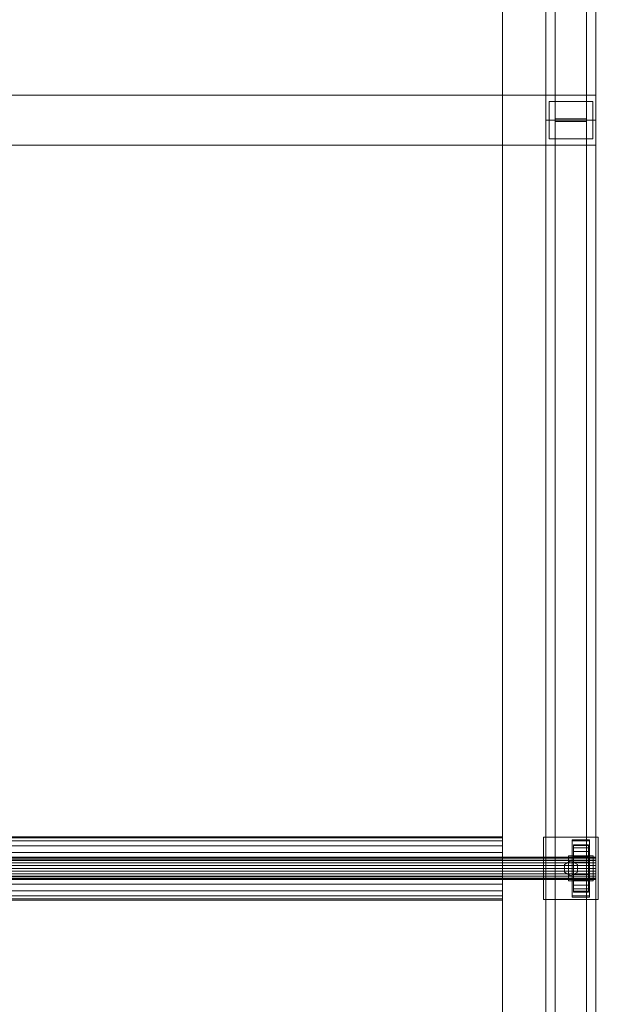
# Model space of a CAD drawing. Header units: millimetres. Extents: x -2233 to 61924, y -68080 to 6847.
# Tile 949 of 1056: x 61074 to 61538, y -19259 to -18469. Entities that reach past the tile are written whole.
import ezdxf

# ---------------------------------------------------------------- set-up
doc = ezdxf.new("R2010")
doc.units = ezdxf.units.MM
doc.layers.add('superior_C04', color=7, linetype='Continuous', lineweight=0)

msp = doc.modelspace()

# ---------------------------------------------------------------- linework, layer by layer
at = {"layer": 'superior_C04'}
for p, q in [((61461.134, -15400), (61461.134, -19750)), ((61496.134, -17350), (61496.134, -18550)), ((61503.634, -17348.878), (61503.634, -18548.878)), ((61503.634, -18551.122), (61503.634, -17351.122)), ((61528.634, -18548.878), (61528.634, -17348.878)), ((61528.634, -18551.122), (61528.634, -17351.122)), ((61536.134, -18550), (61536.134, -17350)), ((61461.134, -19400), (61461.134, -18420)), ((60586.134, -18530), (61536.134, -18530)), ((61536.134, -18530), (61536.134, -18570)), ((61498.634, -18535), (61533.634, -18535)), ((61498.634, -18565), (61498.634, -18535)), ((61533.634, -18535), (61533.634, -18565)), ((61496.134, -18550), (61536.134, -18550)), ((61496.134, -18550), (61496.134, -19750)), ((61528.634, -18548.878), (61503.634, -18548.878)), ((61503.634, -18548.878), (61503.634, -18551.122)), ((61503.634, -19748.878), (61503.634, -18548.878)), ((61503.634, -18551.122), (61528.634, -18551.122)), ((61503.634, -18551.122), (61503.634, -19751.122)), ((61528.634, -18551.122), (61528.634, -18548.878)), ((61528.634, -19748.878), (61528.634, -18548.878)), ((61528.634, -19751.122), (61528.634, -18551.122)), ((61536.134, -19750), (61536.134, -18550)), ((61536.134, -18570), (60586.134, -18570)), ((61533.634, -18565), (61498.634, -18565)), ((60661.134, -19124.6), (61461.134, -19124.6)), ((61461.134, -19125.465), (60661.134, -19125.465)), ((61461.134, -19128.003), (60661.134, -19128.003)), ((61461.134, -19125.465), (61461.134, -19124.6)), ((61461.134, -19125.465), (61461.134, -19128.003)), ((61461.134, -19128.003), (61461.134, -19132.039)), ((61494.134, -19175), (61494.134, -19125)), ((61494.134, -19125), (61538.134, -19125)), ((61517.134, -19173), (61517.134, -19127)), ((61517.134, -19127), (61531.134, -19127)), ((61517.134, -19140), (61517.134, -19128)), ((61517.134, -19128), (61531.134, -19128)), ((61518.134, -19141), (61518.134, -19131)), ((61518.134, -19131), (61518.134, -19131.647)), ((61518.134, -19131), (61530.134, -19131)), ((61518.134, -19131.647), (61518.134, -19141.307)), ((61530.134, -19131.647), (61518.134, -19131.647)), ((61518.134, -19131.647), (61518.134, -19133.546)), ((61530.134, -19131.647), (61530.134, -19131)), ((61530.134, -19131), (61530.134, -19141)), ((61530.134, -19141.307), (61530.134, -19131.647)), ((61530.134, -19133.546), (61530.134, -19131.647)), ((61531.134, -19127), (61531.134, -19173)), ((61531.134, -19128), (61531.134, -19140)), ((61538.134, -19125), (61538.134, -19175)), ((61461.134, -19132.039), (60661.134, -19132.039)), ((61461.134, -19137.3), (60661.134, -19137.3)), ((61461.134, -19132.039), (61461.134, -19137.3)), ((61461.134, -19137.3), (61461.134, -19143.426)), ((61518.134, -19133.546), (61518.134, -19142.206)), ((61530.134, -19133.546), (61518.134, -19133.546)), ((61518.134, -19133.546), (61518.134, -19136.565)), ((61518.134, -19136.565), (61518.134, -19143.636)), ((61530.134, -19136.565), (61518.134, -19136.565)), ((61518.134, -19136.565), (61518.134, -19140.5)), ((61530.134, -19142.206), (61530.134, -19133.546)), ((61530.134, -19136.565), (61530.134, -19133.546)), ((61530.134, -19143.636), (61530.134, -19136.565)), ((61530.134, -19140.5), (61530.134, -19136.565)), ((60586.134, -19141), (61536.134, -19141)), ((61536.134, -19141.307), (60586.134, -19141.307)), ((61536.134, -19142.206), (60586.134, -19142.206)), ((61536.134, -19143.636), (60586.134, -19143.636)), ((61536.134, -19145.5), (60586.134, -19145.5)), ((61536.134, -19147.671), (60586.134, -19147.671)), ((61461.134, -19143.426), (60661.134, -19143.426)), ((61461.134, -19143.426), (61461.134, -19150)), ((61516.134, -19144), (61510.938, -19147)), ((61510.938, -19147), (61510.938, -19153)), ((61514.134, -19160), (61514.134, -19140)), ((61514.134, -19140), (61534.134, -19140)), ((61521.33, -19147), (61516.134, -19144)), ((61531.134, -19140), (61517.134, -19140)), ((61518.134, -19140.5), (61518.134, -19145.5)), ((61530.134, -19140.5), (61518.134, -19140.5)), ((61518.134, -19140.5), (61518.134, -19145.082)), ((61518.134, -19141.307), (61518.134, -19141)), ((61530.134, -19141), (61518.134, -19141)), ((61518.134, -19141.307), (61530.134, -19141.307)), ((61518.134, -19142.206), (61518.134, -19141.307)), ((61518.134, -19142.206), (61530.134, -19142.206)), ((61518.134, -19143.636), (61518.134, -19142.206)), ((61518.134, -19143.636), (61530.134, -19143.636)), ((61518.134, -19145.5), (61518.134, -19143.636)), ((61518.134, -19145.082), (61518.134, -19147.671)), ((61530.134, -19145.082), (61518.134, -19145.082)), ((61518.134, -19145.082), (61518.134, -19150)), ((61518.134, -19145.5), (61530.134, -19145.5)), ((61518.134, -19147.671), (61518.134, -19145.5)), ((61518.134, -19147.671), (61530.134, -19147.671)), ((61518.134, -19150), (61518.134, -19147.671)), ((61521.33, -19153), (61521.33, -19147)), ((61530.134, -19145.5), (61530.134, -19140.5)), ((61530.134, -19145.082), (61530.134, -19140.5)), ((61530.134, -19141), (61530.134, -19141.307)), ((61530.134, -19141.307), (61530.134, -19142.206)), ((61530.134, -19142.206), (61530.134, -19143.636)), ((61530.134, -19143.636), (61530.134, -19145.5)), ((61530.134, -19147.671), (61530.134, -19145.082)), ((61530.134, -19150), (61530.134, -19145.082)), ((61530.134, -19145.5), (61530.134, -19147.671)), ((61530.134, -19147.671), (61530.134, -19150)), ((61534.134, -19140), (61534.134, -19160)), ((61536.134, -19141.307), (61536.134, -19141)), ((61536.134, -19141.307), (61536.134, -19142.206)), ((61536.134, -19142.206), (61536.134, -19143.636)), ((61536.134, -19143.636), (61536.134, -19145.5)), ((61536.134, -19145.5), (61536.134, -19147.671)), ((61536.134, -19147.671), (61536.134, -19150)), ((61536.134, -19150), (60586.134, -19150)), ((61536.134, -19152.329), (60586.134, -19152.329)), ((61536.134, -19154.5), (60586.134, -19154.5)), ((61461.134, -19150), (60661.134, -19150)), ((61461.134, -19150), (61461.134, -19156.574)), ((61510.938, -19153), (61516.134, -19156)), ((61516.134, -19156), (61521.33, -19153)), ((61518.134, -19150), (61530.134, -19150)), ((61518.134, -19150), (61518.134, -19154.918)), ((61518.134, -19152.329), (61518.134, -19150)), ((61518.134, -19154.918), (61518.134, -19152.329)), ((61518.134, -19152.329), (61530.134, -19152.329)), ((61518.134, -19154.5), (61518.134, -19152.329)), ((61518.134, -19159.5), (61518.134, -19154.5)), ((61518.134, -19154.5), (61530.134, -19154.5)), ((61518.134, -19156.364), (61518.134, -19154.5)), ((61530.134, -19154.918), (61518.134, -19154.918)), ((61518.134, -19154.918), (61518.134, -19159.5)), ((61530.134, -19150), (61530.134, -19152.329)), ((61530.134, -19154.918), (61530.134, -19150)), ((61530.134, -19152.329), (61530.134, -19154.918)), ((61530.134, -19152.329), (61530.134, -19154.5)), ((61530.134, -19154.5), (61530.134, -19159.5)), ((61530.134, -19154.5), (61530.134, -19156.364)), ((61530.134, -19159.5), (61530.134, -19154.918)), ((61536.134, -19150), (61536.134, -19152.329)), ((61536.134, -19152.329), (61536.134, -19154.5)), ((61536.134, -19154.5), (61536.134, -19156.364)), ((61536.134, -19156.364), (60586.134, -19156.364)), ((61536.134, -19157.794), (60586.134, -19157.794)), ((61536.134, -19158.693), (60586.134, -19158.693)), ((61536.134, -19159), (60586.134, -19159)), ((61461.134, -19156.574), (60661.134, -19156.574)), ((61461.134, -19162.7), (60661.134, -19162.7)), ((61461.134, -19156.574), (61461.134, -19162.7)), ((61461.134, -19162.7), (61461.134, -19167.961)), ((61534.134, -19160), (61514.134, -19160)), ((61517.134, -19172), (61517.134, -19160)), ((61517.134, -19160), (61531.134, -19160)), ((61518.134, -19163.435), (61518.134, -19156.364)), ((61518.134, -19156.364), (61530.134, -19156.364)), ((61518.134, -19157.794), (61518.134, -19156.364)), ((61518.134, -19166.454), (61518.134, -19157.794)), ((61518.134, -19157.794), (61530.134, -19157.794)), ((61518.134, -19158.693), (61518.134, -19157.794)), ((61518.134, -19168.353), (61518.134, -19158.693)), ((61518.134, -19158.693), (61530.134, -19158.693)), ((61518.134, -19159), (61518.134, -19158.693)), ((61518.134, -19169), (61518.134, -19159)), ((61518.134, -19159), (61530.134, -19159)), ((61530.134, -19159.5), (61518.134, -19159.5)), ((61518.134, -19159.5), (61518.134, -19163.435)), ((61530.134, -19163.435), (61518.134, -19163.435)), ((61518.134, -19163.435), (61518.134, -19166.454)), ((61530.134, -19156.364), (61530.134, -19163.435)), ((61530.134, -19156.364), (61530.134, -19157.794)), ((61530.134, -19157.794), (61530.134, -19166.454)), ((61530.134, -19157.794), (61530.134, -19158.693)), ((61530.134, -19158.693), (61530.134, -19168.353)), ((61530.134, -19158.693), (61530.134, -19159)), ((61530.134, -19159), (61530.134, -19169)), ((61530.134, -19163.435), (61530.134, -19159.5)), ((61530.134, -19166.454), (61530.134, -19163.435)), ((61531.134, -19160), (61531.134, -19172)), ((61536.134, -19156.364), (61536.134, -19157.794)), ((61536.134, -19157.794), (61536.134, -19158.693)), ((61536.134, -19158.693), (61536.134, -19159)), ((61461.134, -19167.961), (60661.134, -19167.961)), ((61461.134, -19167.961), (61461.134, -19171.997)), ((61530.134, -19166.454), (61518.134, -19166.454)), ((61518.134, -19166.454), (61518.134, -19168.353)), ((61530.134, -19168.353), (61518.134, -19168.353)), ((61518.134, -19168.353), (61518.134, -19169)), ((61530.134, -19169), (61518.134, -19169)), ((61530.134, -19168.353), (61530.134, -19166.454)), ((61530.134, -19169), (61530.134, -19168.353)), ((61461.134, -19171.997), (60661.134, -19171.997)), ((61461.134, -19174.535), (60661.134, -19174.535)), ((61461.134, -19175.4), (60661.134, -19175.4)), ((61461.134, -19171.997), (61461.134, -19174.535)), ((61461.134, -19174.535), (61461.134, -19175.4)), ((61538.134, -19175), (61494.134, -19175)), ((61531.134, -19172), (61517.134, -19172)), ((61531.134, -19173), (61517.134, -19173))]:
    msp.add_line(p, q, dxfattribs=at)

doc.saveas('drawing.dxf')
